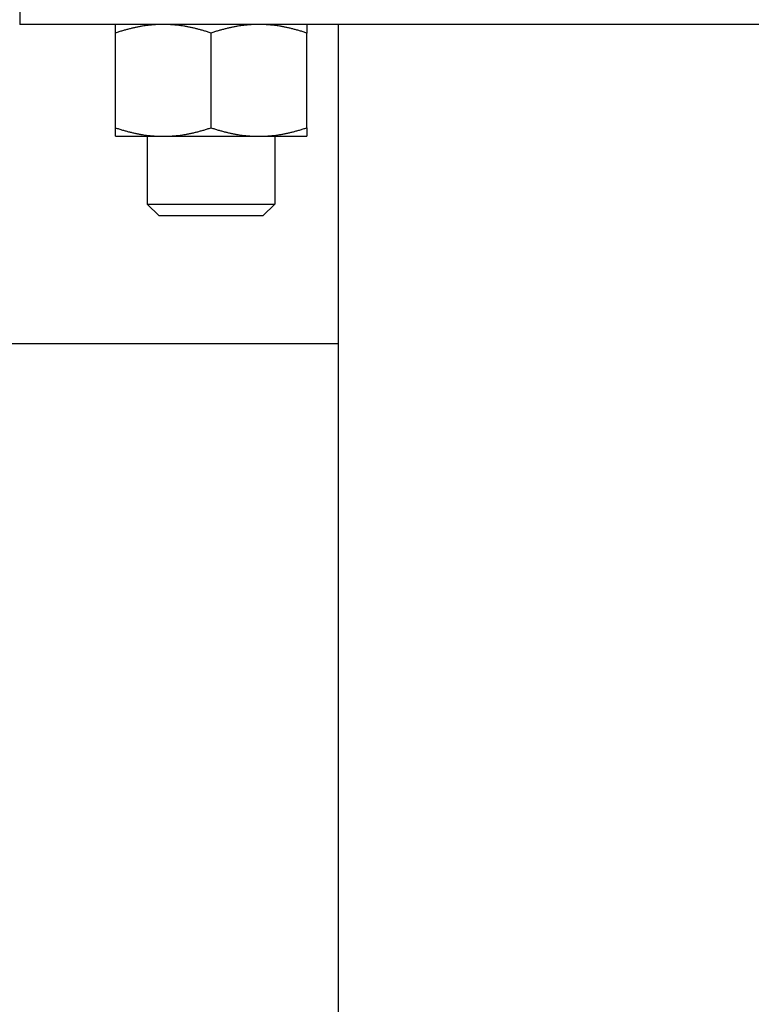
# Model space of a CAD drawing. Header units: inches. Extents: x 36 to 1719, y -84 to 1122.
# Tile 434 of 558: x 1412.97 to 1415.83, y 419.96 to 423.82. Entities that reach past the tile are written whole.
import ezdxf

# ---------------------------------------------------------------- set-up
doc = ezdxf.new("R2010")
doc.units = ezdxf.units.IN
doc.header["$LTSCALE"] = 48
doc.header["$MEASUREMENT"] = 0
doc.layers.add('Visible (ANSI)', color=7, linetype='Continuous', lineweight=30)

msp = doc.modelspace()

# ---------------------------------------------------------------- linework, layer by layer
at = {"layer": 'Visible (ANSI)'}
for p, q in [((1412.96653, 424.17389), (1412.96653, 423.79889)), ((1417.96653, 423.79889), (1412.96653, 423.79889)), ((1414.21653, 418.54889), (1414.21653, 423.79889)), ((1413.34153, 423.39439), (1413.34153, 423.7654)), ((1413.71653, 423.39439), (1413.71653, 423.7654)), ((1414.09153, 423.39439), (1414.09153, 423.7654)), ((1413.34153, 423.36089), (1413.52903, 423.36089)), ((1413.46653, 423.36089), (1413.46653, 423.09466)), ((1413.52903, 423.36089), (1413.90403, 423.36089)), ((1413.90403, 423.36089), (1414.09153, 423.36089)), ((1413.96653, 423.36089), (1413.96653, 423.09466)), ((1413.51372, 423.04889), (1413.46653, 423.09466)), ((1413.46653, 423.09466), (1413.96653, 423.09466)), ((1413.91934, 423.04889), (1413.96653, 423.09466)), ((1413.91934, 423.04889), (1413.51372, 423.04889)), ((1412.88153, 422.54889), (1414.21653, 422.54889))]:
    msp.add_line(p, q, dxfattribs=at)
for points in [[(1413.34153, 423.7654), (1413.34153, 423.79889), (1413.34153, 423.79889)], [(1413.52903, 423.79889), (1413.44201, 423.79889), (1413.34153, 423.7654)], [(1413.71653, 423.7654), (1413.61605, 423.79889), (1413.52903, 423.79889)], [(1413.90403, 423.79889), (1413.81701, 423.79889), (1413.71653, 423.7654)], [(1414.09153, 423.7654), (1413.99105, 423.79889), (1413.90403, 423.79889)], [(1414.09153, 423.79889), (1414.09153, 423.79889), (1414.09153, 423.7654)], [(1413.34153, 423.39439), (1413.44201, 423.36089), (1413.52903, 423.36089)], [(1413.34153, 423.36089), (1413.34153, 423.36089), (1413.34153, 423.39439)], [(1413.52903, 423.36089), (1413.61605, 423.36089), (1413.71653, 423.39439)], [(1413.71653, 423.39439), (1413.81701, 423.36089), (1413.90403, 423.36089)], [(1413.90403, 423.36089), (1413.99105, 423.36089), (1414.09153, 423.39439)], [(1414.09153, 423.39439), (1414.09153, 423.36089), (1414.09153, 423.36089)]]:
    msp.add_rational_spline(points, [1, 1.0379548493, 1], degree=2, dxfattribs=at)

doc.saveas('drawing.dxf')
